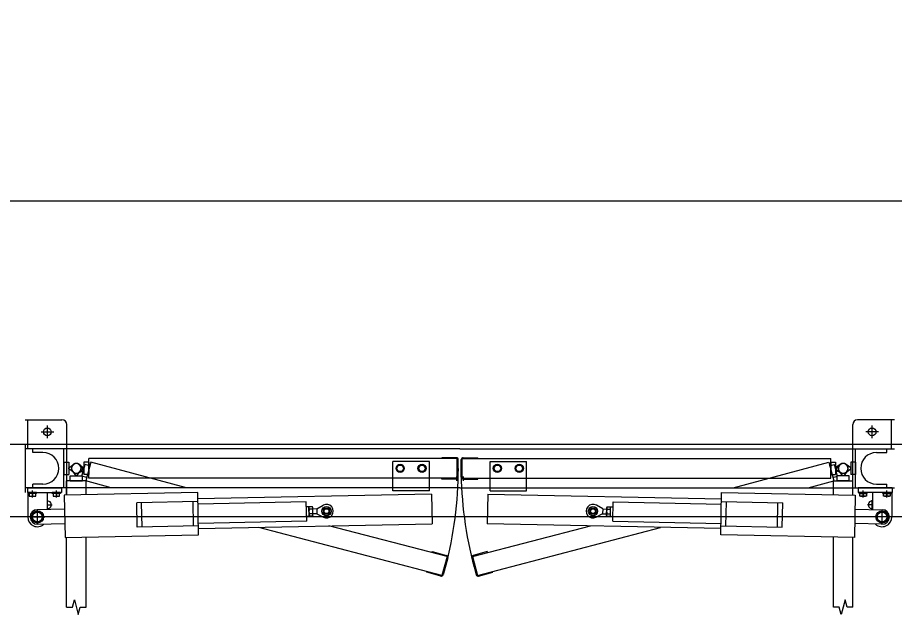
# Model space of a CAD drawing. Extents: x -264222 to -263592, y -1242345 to -1242048.
# Drawn here: x -263855.152 to -263853.348, y -1242241.658 to -1242240.43 of the extents above; entities that cross this region are included whole.
import ezdxf

# ---------------------------------------------------------------- set-up
doc = ezdxf.new("R2010")
doc.units = 0
doc.layers.add('HESCON_OSI_STAVBY_KFA', color=7, linetype='Continuous')
doc.layers.add('KFA_2D_SITUACIA_DSP', color=7, linetype='Continuous')

msp = doc.modelspace()

# ---------------------------------------------------------------- linework, layer by layer
at = {"layer": 'HESCON_OSI_STAVBY_KFA'}
msp.add_line((-263792.6528, -1242240.8072), (-263911.5228, -1242240.8072), dxfattribs=at)
at = {"layer": 'KFA_2D_SITUACIA_DSP'}
for p, q in [((-263855.137, -1242241.2573), (-263855.061, -1242241.2573)), ((-263855.131, -1242241.3173), (-263855.131, -1242241.2573)), ((-263855.091, -1242241.2953), (-263855.091, -1242241.2693)), ((-263855.051, -1242241.3173), (-263855.051, -1242241.2673)), ((-263853.434, -1242241.3173), (-263853.434, -1242241.2673)), ((-263853.348, -1242241.2573), (-263853.424, -1242241.2573)), ((-263853.394, -1242241.2953), (-263853.394, -1242241.2693)), ((-263853.354, -1242241.3173), (-263853.354, -1242241.2573)), ((-263855.104, -1242241.2823), (-263855.078, -1242241.2823)), ((-263853.381, -1242241.2823), (-263853.407, -1242241.2823)), ((-263894.581, -1242241.3072), (-263809.3546, -1242241.3072)), ((-263855.137, -1242241.3073), (-263855.137, -1242241.4073)), ((-263854.2425, -1242241.3173), (-263855.137, -1242241.3173)), ((-263855.121, -1242241.3248), (-263855.121, -1242241.3173)), ((-263855.1, -1242241.3248), (-263855.121, -1242241.3248)), ((-263855.057, -1242241.3973), (-263855.057, -1242241.3173)), ((-263855.051, -1242241.3973), (-263855.051, -1242241.3173)), ((-263854.2425, -1242241.3173), (-263853.348, -1242241.3173)), ((-263853.434, -1242241.3973), (-263853.434, -1242241.3173)), ((-263853.428, -1242241.3973), (-263853.428, -1242241.3173)), ((-263853.385, -1242241.3248), (-263853.364, -1242241.3248)), ((-263853.364, -1242241.3248), (-263853.364, -1242241.3173)), ((-263854.2475, -1242241.3373), (-263855.006, -1242241.3373)), ((-263855.006, -1242241.3773), (-263855.006, -1242241.3373)), ((-263854.305, -1242241.3433), (-263854.38, -1242241.3433)), ((-263854.38, -1242241.3973), (-263854.38, -1242241.3433)), ((-263854.305, -1242241.3973), (-263854.305, -1242241.3433)), ((-263854.2495, -1242241.3353), (-263854.2795, -1242241.3353)), ((-263854.2795, -1242241.3373), (-263854.2795, -1242241.3353)), ((-263854.2475, -1242241.3773), (-263854.2475, -1242241.3373)), ((-263854.2455, -1242241.3753), (-263854.2455, -1242241.3393)), ((-263854.2395, -1242241.3753), (-263854.2395, -1242241.3393)), ((-263854.2375, -1242241.3373), (-263853.479, -1242241.3373)), ((-263854.2375, -1242241.3773), (-263854.2375, -1242241.3373)), ((-263854.2355, -1242241.3353), (-263854.2055, -1242241.3353)), ((-263854.2055, -1242241.3373), (-263854.2055, -1242241.3353)), ((-263854.18, -1242241.3433), (-263854.105, -1242241.3433)), ((-263854.18, -1242241.3973), (-263854.18, -1242241.3433)), ((-263854.105, -1242241.3973), (-263854.105, -1242241.3433)), ((-263853.479, -1242241.3773), (-263853.479, -1242241.3373)), ((-263855.057, -1242241.3448), (-263855.057, -1242241.3698)), ((-263855.057, -1242241.3448), (-263855.047, -1242241.3448)), ((-263855.047, -1242241.3448), (-263855.047, -1242241.3698)), ((-263855.047, -1242241.3563), (-263855.0374, -1242241.3492)), ((-263855.047, -1242241.3583), (-263855.047, -1242241.3563)), ((-263855.0374, -1242241.3653), (-263855.047, -1242241.3583)), ((-263855.0256, -1242241.3492), (-263855.016, -1242241.3563)), ((-263855.016, -1242241.3583), (-263855.0256, -1242241.3653)), ((-263855.0163, -1242241.3603), (-263855.0237, -1242241.351)), ((-263855.0198, -1242241.3734), (-263855.0133, -1242241.3492)), ((-263855.0168, -1242241.3622), (-263855.0163, -1242241.3603)), ((-263855.006, -1242241.3448), (-263855.016, -1242241.3448)), ((-263855.016, -1242241.3448), (-263855.016, -1242241.3698)), ((-263855.016, -1242241.3563), (-263855.016, -1242241.3583)), ((-263855.0036, -1242241.3518), (-263855.0133, -1242241.3492)), ((-263855.0017, -1242241.3445), (-263855.0121, -1242241.3832)), ((-263855.006, -1242241.3448), (-263855.006, -1242241.3698)), ((-263854.805, -1242241.3973), (-263855.0017, -1242241.3445)), ((-263854.3689, -1242241.3505), (-263854.3729, -1242241.3573)), ((-263854.3729, -1242241.3573), (-263854.3689, -1242241.3641)), ((-263854.3611, -1242241.3505), (-263854.3689, -1242241.3505)), ((-263854.3572, -1242241.3573), (-263854.3611, -1242241.3505)), ((-263854.3611, -1242241.3641), (-263854.3572, -1242241.3573)), ((-263854.3239, -1242241.3505), (-263854.3279, -1242241.3573)), ((-263854.3279, -1242241.3573), (-263854.3239, -1242241.3641)), ((-263854.3161, -1242241.3505), (-263854.3239, -1242241.3505)), ((-263854.3122, -1242241.3573), (-263854.3161, -1242241.3505)), ((-263854.3161, -1242241.3641), (-263854.3122, -1242241.3573)), ((-263854.1729, -1242241.3573), (-263854.1689, -1242241.3505)), ((-263854.1689, -1242241.3641), (-263854.1729, -1242241.3573)), ((-263854.1689, -1242241.3505), (-263854.1611, -1242241.3505)), ((-263854.1611, -1242241.3505), (-263854.1572, -1242241.3573)), ((-263854.1572, -1242241.3573), (-263854.1611, -1242241.3641)), ((-263854.1279, -1242241.3573), (-263854.1239, -1242241.3505)), ((-263854.1239, -1242241.3641), (-263854.1279, -1242241.3573)), ((-263854.1239, -1242241.3505), (-263854.1161, -1242241.3505)), ((-263854.1161, -1242241.3505), (-263854.1122, -1242241.3573)), ((-263854.1122, -1242241.3573), (-263854.1161, -1242241.3641)), ((-263853.6801, -1242241.3973), (-263853.4833, -1242241.3445)), ((-263853.4833, -1242241.3445), (-263853.473, -1242241.3832)), ((-263853.4814, -1242241.3518), (-263853.4717, -1242241.3492)), ((-263853.479, -1242241.3448), (-263853.469, -1242241.3448)), ((-263853.479, -1242241.3448), (-263853.479, -1242241.3698)), ((-263853.4652, -1242241.3734), (-263853.4717, -1242241.3492)), ((-263853.469, -1242241.3448), (-263853.469, -1242241.3698)), ((-263853.4594, -1242241.3492), (-263853.469, -1242241.3563)), ((-263853.469, -1242241.3563), (-263853.469, -1242241.3583)), ((-263853.469, -1242241.3583), (-263853.4594, -1242241.3653)), ((-263853.4687, -1242241.3603), (-263853.4613, -1242241.351)), ((-263853.4682, -1242241.3622), (-263853.4687, -1242241.3603)), ((-263853.438, -1242241.3563), (-263853.4476, -1242241.3492)), ((-263853.4476, -1242241.3653), (-263853.438, -1242241.3583)), ((-263853.438, -1242241.3448), (-263853.438, -1242241.3698)), ((-263853.428, -1242241.3448), (-263853.438, -1242241.3448)), ((-263853.438, -1242241.3583), (-263853.438, -1242241.3563)), ((-263853.428, -1242241.3448), (-263853.428, -1242241.3698)), ((-263855.057, -1242241.3698), (-263855.047, -1242241.3698)), ((-263855.044, -1242241.3728), (-263855.019, -1242241.3728)), ((-263855.044, -1242241.3828), (-263855.044, -1242241.3728)), ((-263855.0396, -1242241.3632), (-263855.0325, -1242241.3728)), ((-263855.0325, -1242241.3728), (-263855.0305, -1242241.3728)), ((-263855.0305, -1242241.3728), (-263855.0235, -1242241.3632)), ((-263855.0279, -1242241.3666), (-263855.0168, -1242241.3622)), ((-263855.0101, -1242241.3759), (-263855.0198, -1242241.3734)), ((-263855.019, -1242241.3828), (-263855.019, -1242241.3728)), ((-263855.006, -1242241.3698), (-263855.016, -1242241.3698)), ((-263854.2475, -1242241.3773), (-263855.006, -1242241.3773)), ((-263854.3689, -1242241.3641), (-263854.3611, -1242241.3641)), ((-263854.3239, -1242241.3641), (-263854.3161, -1242241.3641)), ((-263854.2795, -1242241.3793), (-263854.2795, -1242241.3773)), ((-263854.2495, -1242241.3793), (-263854.2795, -1242241.3793)), ((-263854.2646, -1242241.3802), (-263854.2646, -1242241.3773)), ((-263854.2493, -1242241.3743), (-263854.2493, -1242241.3833)), ((-263854.2375, -1242241.3773), (-263853.479, -1242241.3773)), ((-263854.2357, -1242241.3743), (-263854.2357, -1242241.3833)), ((-263854.2355, -1242241.3793), (-263854.2055, -1242241.3793)), ((-263854.2204, -1242241.3802), (-263854.2204, -1242241.3773)), ((-263854.2055, -1242241.3793), (-263854.2055, -1242241.3773)), ((-263854.1611, -1242241.3641), (-263854.1689, -1242241.3641)), ((-263854.1161, -1242241.3641), (-263854.1239, -1242241.3641)), ((-263853.479, -1242241.3698), (-263853.469, -1242241.3698)), ((-263853.4749, -1242241.3759), (-263853.4652, -1242241.3734)), ((-263853.4572, -1242241.3666), (-263853.4682, -1242241.3622)), ((-263853.441, -1242241.3728), (-263853.466, -1242241.3728)), ((-263853.466, -1242241.3828), (-263853.466, -1242241.3728)), ((-263853.4545, -1242241.3728), (-263853.4616, -1242241.3632)), ((-263853.4525, -1242241.3728), (-263853.4545, -1242241.3728)), ((-263853.4455, -1242241.3632), (-263853.4525, -1242241.3728)), ((-263853.441, -1242241.3828), (-263853.441, -1242241.3728)), ((-263853.428, -1242241.3698), (-263853.438, -1242241.3698)), ((-263854.2425, -1242241.3973), (-263855.137, -1242241.3973)), ((-263855.132, -1242241.3973), (-263855.132, -1242241.4073)), ((-263855.132, -1242241.3973), (-263855.062, -1242241.3973)), ((-263855.1, -1242241.3898), (-263855.121, -1242241.3898)), ((-263855.121, -1242241.3973), (-263855.121, -1242241.3898)), ((-263855.062, -1242241.3973), (-263855.062, -1242241.4073)), ((-263855.0115, -1242241.3828), (-263855.0515, -1242241.3828)), ((-263855.0515, -1242241.4126), (-263855.0515, -1242241.3828)), ((-263855.051, -1242241.4126), (-263855.051, -1242241.3973)), ((-263855.044, -1242241.3828), (-263855.019, -1242241.3828)), ((-263854.9595, -1242241.3973), (-263855.0121, -1242241.3832)), ((-263855.0115, -1242241.4118), (-263855.0115, -1242241.3828)), ((-263854.38, -1242241.4033), (-263854.38, -1242241.3973)), ((-263854.305, -1242241.4033), (-263854.305, -1242241.3973)), ((-263854.2425, -1242241.3973), (-263853.348, -1242241.3973)), ((-263854.18, -1242241.4033), (-263854.18, -1242241.3973)), ((-263854.105, -1242241.4033), (-263854.105, -1242241.3973)), ((-263853.5255, -1242241.3973), (-263853.473, -1242241.3832)), ((-263853.4735, -1242241.3828), (-263853.4335, -1242241.3828)), ((-263853.4735, -1242241.4118), (-263853.4735, -1242241.3828)), ((-263853.441, -1242241.3828), (-263853.466, -1242241.3828)), ((-263853.434, -1242241.4126), (-263853.434, -1242241.3973)), ((-263853.4335, -1242241.4126), (-263853.4335, -1242241.3828)), ((-263853.423, -1242241.3973), (-263853.423, -1242241.4073)), ((-263853.353, -1242241.3973), (-263853.423, -1242241.3973)), ((-263853.385, -1242241.3898), (-263853.364, -1242241.3898)), ((-263853.364, -1242241.3973), (-263853.364, -1242241.3898)), ((-263853.353, -1242241.3973), (-263853.353, -1242241.4073)), ((-263855.132, -1242241.4073), (-263855.062, -1242241.4073)), ((-263855.1315, -1242241.4073), (-263855.1315, -1242241.4573)), ((-263855.1131, -1242241.4073), (-263855.1299, -1242241.4073)), ((-263855.1299, -1242241.409), (-263855.1299, -1242241.4073)), ((-263855.1131, -1242241.409), (-263855.1299, -1242241.409)), ((-263855.1147, -1242241.409), (-263855.1283, -1242241.409)), ((-263855.1283, -1242241.409), (-263855.1283, -1242241.4145)), ((-263855.1283, -1242241.4145), (-263855.1147, -1242241.4145)), ((-263855.1215, -1242241.4171), (-263855.1215, -1242241.4028)), ((-263855.1215, -1242241.409), (-263855.1215, -1242241.4136)), ((-263855.1147, -1242241.4145), (-263855.1147, -1242241.409)), ((-263855.1131, -1242241.409), (-263855.1131, -1242241.4073)), ((-263855.0915, -1242241.4073), (-263855.0915, -1242241.4419)), ((-263855.0641, -1242241.4073), (-263855.0809, -1242241.4073)), ((-263855.0809, -1242241.409), (-263855.0809, -1242241.4073)), ((-263855.0641, -1242241.409), (-263855.0809, -1242241.409)), ((-263855.0657, -1242241.409), (-263855.0793, -1242241.409)), ((-263855.0793, -1242241.409), (-263855.0793, -1242241.4145)), ((-263855.0793, -1242241.4145), (-263855.0657, -1242241.4145)), ((-263855.0725, -1242241.4171), (-263855.0725, -1242241.4028)), ((-263855.0725, -1242241.409), (-263855.0725, -1242241.4136)), ((-263855.0657, -1242241.4145), (-263855.0657, -1242241.409)), ((-263855.0641, -1242241.409), (-263855.0641, -1242241.4073)), ((-263854.7814, -1242241.4072), (-263855.0564, -1242241.4127)), ((-263855.0564, -1242241.4127), (-263855.0547, -1242241.4996)), ((-263854.7797, -1242241.4942), (-263854.7814, -1242241.4072)), ((-263854.3003, -1242241.4106), (-263854.7812, -1242241.4202)), ((-263854.305, -1242241.4033), (-263854.38, -1242241.4033)), ((-263854.3003, -1242241.4106), (-263854.2991, -1242241.4716)), ((-263854.1848, -1242241.4106), (-263854.186, -1242241.4716)), ((-263854.1848, -1242241.4106), (-263853.7038, -1242241.4202)), ((-263854.18, -1242241.4033), (-263854.105, -1242241.4033)), ((-263853.7053, -1242241.4942), (-263853.7036, -1242241.4072)), ((-263853.7036, -1242241.4072), (-263853.4286, -1242241.4127)), ((-263853.4286, -1242241.4127), (-263853.4304, -1242241.4996)), ((-263853.353, -1242241.4073), (-263853.423, -1242241.4073)), ((-263853.4209, -1242241.4073), (-263853.4041, -1242241.4073)), ((-263853.4209, -1242241.409), (-263853.4209, -1242241.4073)), ((-263853.4209, -1242241.409), (-263853.4041, -1242241.409)), ((-263853.4193, -1242241.409), (-263853.4057, -1242241.409)), ((-263853.4193, -1242241.4145), (-263853.4193, -1242241.409)), ((-263853.4057, -1242241.4145), (-263853.4193, -1242241.4145)), ((-263853.4125, -1242241.4171), (-263853.4125, -1242241.4028)), ((-263853.4125, -1242241.409), (-263853.4125, -1242241.4136)), ((-263853.4057, -1242241.409), (-263853.4057, -1242241.4145)), ((-263853.4041, -1242241.409), (-263853.4041, -1242241.4073)), ((-263853.3935, -1242241.4073), (-263853.3935, -1242241.4419)), ((-263853.3719, -1242241.4073), (-263853.3551, -1242241.4073)), ((-263853.3719, -1242241.409), (-263853.3719, -1242241.4073)), ((-263853.3719, -1242241.409), (-263853.3551, -1242241.409)), ((-263853.3703, -1242241.409), (-263853.3567, -1242241.409)), ((-263853.3703, -1242241.4145), (-263853.3703, -1242241.409)), ((-263853.3567, -1242241.4145), (-263853.3703, -1242241.4145)), ((-263853.3635, -1242241.4171), (-263853.3635, -1242241.4028)), ((-263853.3635, -1242241.409), (-263853.3635, -1242241.4136)), ((-263853.3567, -1242241.409), (-263853.3567, -1242241.4145)), ((-263853.3551, -1242241.409), (-263853.3551, -1242241.4073)), ((-263853.3535, -1242241.4073), (-263853.3535, -1242241.4573)), ((-263855.0915, -1242241.4323), (-263855.0814, -1242241.4323)), ((-263855.091, -1242241.4419), (-263855.091, -1242241.4227)), ((-263854.7811, -1242241.4257), (-263854.9071, -1242241.4282)), ((-263854.9061, -1242241.4782), (-263854.9071, -1242241.4282)), ((-263854.8961, -1242241.478), (-263854.8971, -1242241.428)), ((-263854.7901, -1242241.4759), (-263854.7911, -1242241.4259)), ((-263854.5582, -1242241.4263), (-263854.781, -1242241.4307)), ((-263854.5574, -1242241.4662), (-263854.5582, -1242241.4263)), ((-263854.5367, -1242241.4408), (-263854.5236, -1242241.4333)), ((-263853.9483, -1242241.4408), (-263853.9614, -1242241.4333)), ((-263853.9276, -1242241.4662), (-263853.9268, -1242241.4263)), ((-263853.9268, -1242241.4263), (-263853.704, -1242241.4307)), ((-263853.7039, -1242241.4257), (-263853.5779, -1242241.4282)), ((-263853.6949, -1242241.4759), (-263853.6939, -1242241.4259)), ((-263853.5889, -1242241.478), (-263853.5879, -1242241.428)), ((-263853.5789, -1242241.4782), (-263853.5779, -1242241.4282)), ((-263853.3935, -1242241.4323), (-263853.4036, -1242241.4323)), ((-263853.394, -1242241.4419), (-263853.394, -1242241.4227)), ((-263855.1217, -1242241.4514), (-263855.1115, -1242241.4455)), ((-263855.1217, -1242241.4632), (-263855.1217, -1242241.4514)), ((-263855.0558, -1242241.4412), (-263855.1118, -1242241.4423)), ((-263855.1115, -1242241.4729), (-263855.1115, -1242241.4417)), ((-263855.1115, -1242241.4455), (-263855.1013, -1242241.4514)), ((-263855.1013, -1242241.4514), (-263855.1013, -1242241.4632)), ((-263854.553, -1242241.4362), (-263854.558, -1242241.4362)), ((-263854.5526, -1242241.4561), (-263854.553, -1242241.4362)), ((-263854.553, -1242241.4377), (-263854.5522, -1242241.4363)), ((-263854.5526, -1242241.4546), (-263854.553, -1242241.4377)), ((-263854.5457, -1242241.4362), (-263854.5522, -1242241.4363)), ((-263854.5456, -1242241.4411), (-263854.5521, -1242241.4412)), ((-263854.5455, -1242241.4509), (-263854.5519, -1242241.451)), ((-263854.545, -1242241.4375), (-263854.5457, -1242241.4362)), ((-263854.5446, -1242241.4545), (-263854.545, -1242241.4375)), ((-263854.5367, -1242241.4408), (-263854.5449, -1242241.441)), ((-263854.5365, -1242241.4508), (-263854.5447, -1242241.451)), ((-263854.5367, -1242241.4408), (-263854.5365, -1242241.4508)), ((-263854.5365, -1242241.4508), (-263854.5231, -1242241.4578)), ((-263853.9485, -1242241.4508), (-263853.9619, -1242241.4578)), ((-263853.9483, -1242241.4408), (-263853.9485, -1242241.4508)), ((-263853.9485, -1242241.4508), (-263853.9403, -1242241.451)), ((-263853.9483, -1242241.4408), (-263853.9401, -1242241.441)), ((-263853.9404, -1242241.4545), (-263853.9401, -1242241.4375)), ((-263853.9401, -1242241.4375), (-263853.9393, -1242241.4362)), ((-263853.9396, -1242241.4509), (-263853.9331, -1242241.451)), ((-263853.9394, -1242241.4411), (-263853.9329, -1242241.4412)), ((-263853.9393, -1242241.4362), (-263853.9328, -1242241.4363)), ((-263853.9321, -1242241.4377), (-263853.9328, -1242241.4363)), ((-263853.9324, -1242241.4561), (-263853.932, -1242241.4362)), ((-263853.9324, -1242241.4546), (-263853.9321, -1242241.4377)), ((-263853.932, -1242241.4362), (-263853.927, -1242241.4362)), ((-263853.4292, -1242241.4412), (-263853.3732, -1242241.4423)), ((-263853.3735, -1242241.4455), (-263853.3837, -1242241.4514)), ((-263853.3837, -1242241.4514), (-263853.3837, -1242241.4632)), ((-263853.3735, -1242241.4729), (-263853.3735, -1242241.4417)), ((-263853.3633, -1242241.4514), (-263853.3735, -1242241.4455)), ((-263853.3633, -1242241.4632), (-263853.3633, -1242241.4514)), ((-263855.1271, -1242241.4573), (-263855.0959, -1242241.4573)), ((-263855.1115, -1242241.469), (-263855.1217, -1242241.4632)), ((-263855.1013, -1242241.4632), (-263855.1115, -1242241.469)), ((-263854.5574, -1242241.4662), (-263854.7802, -1242241.4707)), ((-263854.5526, -1242241.4561), (-263854.5576, -1242241.4562)), ((-263854.5526, -1242241.4546), (-263854.5518, -1242241.4559)), ((-263854.5454, -1242241.4558), (-263854.5518, -1242241.4559)), ((-263854.5446, -1242241.4545), (-263854.5454, -1242241.4558)), ((-263853.9404, -1242241.4545), (-263853.9397, -1242241.4558)), ((-263853.9397, -1242241.4558), (-263853.9332, -1242241.4559)), ((-263853.9324, -1242241.4546), (-263853.9332, -1242241.4559)), ((-263853.9324, -1242241.4561), (-263853.9274, -1242241.4562)), ((-263853.9276, -1242241.4662), (-263853.7048, -1242241.4707)), ((-263853.3579, -1242241.4573), (-263853.3891, -1242241.4573)), ((-263853.3837, -1242241.4632), (-263853.3735, -1242241.469)), ((-263853.3735, -1242241.469), (-263853.3633, -1242241.4632)), ((-263855.1112, -1242241.4723), (-263855.0552, -1242241.4711)), ((-263854.7801, -1242241.4757), (-263854.9061, -1242241.4782)), ((-263854.78, -1242241.4812), (-263854.2991, -1242241.4716)), ((-263854.279, -1242241.5775), (-263854.6556, -1242241.4787)), ((-263854.2686, -1242241.5389), (-263854.5117, -1242241.4758)), ((-263854.2164, -1242241.5389), (-263853.9733, -1242241.4758)), ((-263854.2061, -1242241.5775), (-263853.8294, -1242241.4787)), ((-263853.7051, -1242241.4812), (-263854.186, -1242241.4716)), ((-263853.7049, -1242241.4757), (-263853.5789, -1242241.4782)), ((-263853.3738, -1242241.4723), (-263853.4298, -1242241.4711)), ((-263855.0547, -1242241.4996), (-263854.7797, -1242241.4942)), ((-263855.0515, -1242241.6429), (-263855.0515, -1242241.4996)), ((-263855.0115, -1242241.6429), (-263855.0115, -1242241.4988)), ((-263853.4304, -1242241.4996), (-263853.7053, -1242241.4942)), ((-263853.4735, -1242241.6429), (-263853.4735, -1242241.4988)), ((-263853.4335, -1242241.6429), (-263853.4335, -1242241.4996)), ((-263854.2995, -1242241.5306), (-263854.299, -1242241.5287)), ((-263854.299, -1242241.5287), (-263854.27, -1242241.5365)), ((-263854.2686, -1242241.5389), (-263854.279, -1242241.5775)), ((-263854.2672, -1242241.5414), (-263854.2765, -1242241.5761)), ((-263854.2178, -1242241.5414), (-263854.2085, -1242241.5761)), ((-263854.2164, -1242241.5389), (-263854.2061, -1242241.5775)), ((-263854.186, -1242241.5287), (-263854.215, -1242241.5365)), ((-263854.1855, -1242241.5306), (-263854.186, -1242241.5287)), ((-263854.3104, -1242241.5712), (-263854.3099, -1242241.5693)), ((-263854.2814, -1242241.579), (-263854.3104, -1242241.5712)), ((-263854.2036, -1242241.579), (-263854.1746, -1242241.5712)), ((-263854.1746, -1242241.5712), (-263854.1751, -1242241.5693)), ((-263855.0395, -1242241.6429), (-263855.0355, -1242241.6279)), ((-263855.0355, -1242241.6279), (-263855.0275, -1242241.6579)), ((-263853.4495, -1242241.6279), (-263853.4575, -1242241.6579)), ((-263853.4455, -1242241.6429), (-263853.4495, -1242241.6279)), ((-263855.0515, -1242241.6429), (-263855.0395, -1242241.6429)), ((-263855.0275, -1242241.6579), (-263855.0235, -1242241.6429)), ((-263855.0235, -1242241.6429), (-263855.0115, -1242241.6429)), ((-263853.4615, -1242241.6429), (-263853.4735, -1242241.6429)), ((-263853.4575, -1242241.6579), (-263853.4615, -1242241.6429)), ((-263853.4335, -1242241.6429), (-263853.4455, -1242241.6429))]:
    msp.add_line(p, q, dxfattribs=at)
msp.add_lwpolyline([(-263794.8928, -1242227.3822), (-263808.9678, -1242241.4572), (-263894.9678, -1242241.4572), (-263909.0428, -1242227.3822), (-263909.0428, -1242196.3327), (-263914.1428, -1242196.3327), (-263914.1428, -1242132.4327), (-263909.0428, -1242132.4327), (-263909.0428, -1242101.3822), (-263894.9678, -1242087.3072), (-263808.9678, -1242087.3072), (-263794.8928, -1242101.3822), (-263794.8928, -1242227.3822)], dxfattribs=at)
for centre, radius in [((-263855.091, -1242241.2823), 0.008), ((-263853.394, -1242241.2823), 0.008), ((-263854.365, -1242241.3573), 0.0084), ((-263854.365, -1242241.3573), 0.0068), ((-263854.32, -1242241.3573), 0.0084), ((-263854.32, -1242241.3573), 0.0068), ((-263854.165, -1242241.3573), 0.0084), ((-263854.165, -1242241.3573), 0.0068), ((-263854.12, -1242241.3573), 0.0084), ((-263854.12, -1242241.3573), 0.0068), ((-263855.1115, -1242241.4573), 0.0126), ((-263855.1115, -1242241.4573), 0.0102), ((-263854.5166, -1242241.4454), 0.00952), ((-263854.5166, -1242241.4454), 0.00645), ((-263854.5166, -1242241.4454), 0.005), ((-263853.9684, -1242241.4454), 0.00952), ((-263853.9684, -1242241.4454), 0.00645), ((-263853.9684, -1242241.4454), 0.005), ((-263853.3735, -1242241.4573), 0.0126), ((-263853.3735, -1242241.4573), 0.0102)]:
    msp.add_circle(centre, radius, dxfattribs=at)
for centre, radius, start, end in [((-263855.061, -1242241.2673), 0.01, 0, 90), ((-263853.424, -1242241.2673), 0.01, 90, 180), ((-263855.1, -1242241.3573), 0.0325, 270, 90), ((-263853.385, -1242241.3573), 0.0325, 90, 270), ((-263854.2495, -1242241.3393), 0.004, 0, 90), ((-263854.2355, -1242241.3393), 0.004, 90, 180), ((-263855.0315, -1242241.3573), 0.01, 53.6139, 306.3861), ((-263855.0315, -1242241.3573), 0.01, 323.6139, 216.3861), ((-263855.0315, -1242241.3573), 0.01, 38.6139, 291.3861), ((-263855.0315, -1242241.3573), 0.01, 233.6139, 126.3861), ((-263855.0315, -1242241.3573), 0.7862, 345, 0), ((-263853.4535, -1242241.3573), 0.7862, 180, 195), ((-263853.4535, -1242241.3573), 0.01, 53.6139, 306.3861), ((-263853.4535, -1242241.3573), 0.01, 323.6139, 216.3861), ((-263853.4535, -1242241.3573), 0.01, 248.6139, 141.3861), ((-263853.4535, -1242241.3573), 0.01, 233.6139, 126.3861), ((-263854.2495, -1242241.3753), 0.004, 270, 0), ((-263854.2355, -1242241.3753), 0.004, 180, 270), ((-263855.1249, -1242241.4077), 0.0068, 240, 300), ((-263855.1181, -1242241.4077), 0.0068, 240, 300), ((-263855.0759, -1242241.4077), 0.0068, 240, 300), ((-263855.0691, -1242241.4077), 0.0068, 240, 300), ((-263853.4159, -1242241.4077), 0.0068, 240, 300), ((-263853.4091, -1242241.4077), 0.0068, 240, 300), ((-263853.3669, -1242241.4077), 0.0068, 240, 300), ((-263853.3601, -1242241.4077), 0.0068, 240, 300), ((-263855.091, -1242241.4323), 0.008, 266.4167, 93.5833), ((-263854.5166, -1242241.4454), 0.014, 242.4029, 119.8771), ((-263853.9684, -1242241.4454), 0.014, 60.1229, 297.5971), ((-263853.394, -1242241.4323), 0.008, 86.4167, 273.5833), ((-263855.1115, -1242241.4573), 0.015, 91.14, 271.14), ((-263854.5486, -1242241.4387), 0.00432, 146.5466, 215.7334), ((-263854.5366, -1242241.4458), 0.0161, 163.4401, 198.8399), ((-263854.5483, -1242241.4534), 0.00432, 146.5466, 215.7334), ((-263854.5519, -1242241.451), 0.0001, 21.9532, 91.14), ((-263854.5493, -1242241.4387), 0.00432, 326.5466, 35.7334), ((-263854.5609, -1242241.4463), 0.0161, 343.4401, 18.8399), ((-263854.5455, -1242241.4509), 0.0001, 91.14, 160.3268), ((-263854.549, -1242241.4534), 0.00432, 326.5466, 35.7334), ((-263853.9361, -1242241.4534), 0.00432, 144.2666, 213.4534), ((-263853.9241, -1242241.4463), 0.0161, 161.1601, 196.5599), ((-263853.9358, -1242241.4387), 0.00432, 144.2666, 213.4534), ((-263853.9396, -1242241.4509), 0.0001, 19.6732, 88.86), ((-263853.9331, -1242241.451), 0.0001, 88.86, 158.0468), ((-263853.9367, -1242241.4534), 0.00432, 324.2666, 33.4534), ((-263853.9484, -1242241.4458), 0.0161, 341.1601, 16.5599), ((-263853.9364, -1242241.4387), 0.00432, 324.2666, 33.4534), ((-263853.3735, -1242241.4573), 0.015, 268.86, 88.86), ((-263855.1115, -1242241.4573), 0.02, 180, 312.5496), ((-263853.3735, -1242241.4573), 0.02, 227.4504, 0), ((-263854.2711, -1242241.5403), 0.004, 345, 75), ((-263854.214, -1242241.5403), 0.004, 105, 195), ((-263854.2804, -1242241.5751), 0.004, 255, 345), ((-263854.2046, -1242241.5751), 0.004, 195, 285)]:
    msp.add_arc(centre, radius, start, end, dxfattribs=at)

doc.saveas('drawing.dxf')
